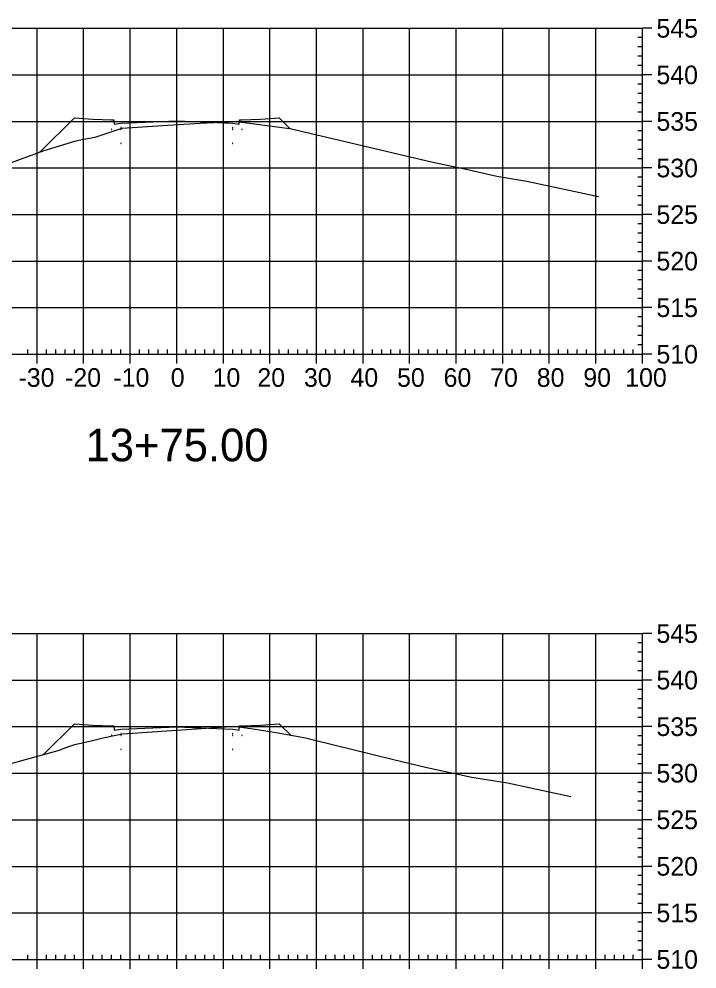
# Model space of a CAD drawing. Extents: x 708103 to 717568, y 374476 to 378707.
# Drawn here: x 717147.6 to 717293.2, y 376786 to 376990.1 of the extents above; entities that cross this region are included whole.
import ezdxf

# ---------------------------------------------------------------- set-up
doc = ezdxf.new("R2010")
doc.units = 0
for name, color, linetype in [('1', 7, 'Continuous'), ('14', 7, 'Continuous'), ('22', 7, 'Continuous'), ('57', 7, 'Continuous'), ('Existing', 7, 'Continuous')]:
    doc.layers.add(name, color=color, linetype=linetype)

msp = doc.modelspace()

# ---------------------------------------------------------------- linework, layer by layer
for points in [[(717167.45, 376966.33), (717167.55, 376966.33), (717167.55, 376966.43), (717167.45, 376966.43)], [(717169.45, 376966.66), (717169.55, 376966.66), (717169.55, 376966.76), (717169.45, 376966.76)], [(717169.45, 376966.33), (717169.55, 376966.33), (717169.55, 376966.43), (717169.45, 376966.43)], [(717181.45, 376966.81), (717181.55, 376966.81), (717181.55, 376966.91), (717181.45, 376966.91)], [(717193.45, 376966.66), (717193.55, 376966.66), (717193.55, 376966.76), (717193.45, 376966.76)], [(717193.45, 376966.33), (717193.55, 376966.33), (717193.55, 376966.43), (717193.45, 376966.43)], [(717195.45, 376966.33), (717195.55, 376966.33), (717195.55, 376966.43), (717195.45, 376966.43)], [(717169.45, 376963.33), (717169.55, 376963.33), (717169.55, 376963.43), (717169.45, 376963.43)], [(717181.45, 376963.81), (717181.55, 376963.81), (717181.55, 376963.91), (717181.45, 376963.91)], [(717193.45, 376963.33), (717193.55, 376963.33), (717193.55, 376963.43), (717193.45, 376963.43)], [(717167.45, 376836.17), (717167.55, 376836.17), (717167.55, 376836.27), (717167.45, 376836.27)], [(717169.45, 376836.51), (717169.55, 376836.51), (717169.55, 376836.61), (717169.45, 376836.61)], [(717169.45, 376836.17), (717169.55, 376836.17), (717169.55, 376836.27), (717169.45, 376836.27)], [(717181.45, 376836.65), (717181.55, 376836.65), (717181.55, 376836.75), (717181.45, 376836.75)], [(717193.45, 376836.51), (717193.55, 376836.51), (717193.55, 376836.61), (717193.45, 376836.61)], [(717193.45, 376836.17), (717193.55, 376836.17), (717193.55, 376836.27), (717193.45, 376836.27)], [(717195.45, 376836.17), (717195.55, 376836.17), (717195.55, 376836.27), (717195.45, 376836.27)], [(717181.45, 376833.65), (717181.55, 376833.65), (717181.55, 376833.75), (717181.45, 376833.75)], [(717169.45, 376833.17), (717169.55, 376833.17), (717169.55, 376833.27), (717169.45, 376833.27)], [(717193.45, 376833.17), (717193.55, 376833.17), (717193.55, 376833.27), (717193.45, 376833.27)]]:
    msp.add_lwpolyline(points, close=True)
at = {"layer": '14'}
for points in [[(717205.8, 376966.56), (717205.8, 376966.61), (717205.8, 376966.56), (717205.75, 376966.56), (717205.8, 376966.56), (717205.8, 376966.51), (717205.8, 376966.56), (717205.85, 376966.56)], [(717152.17, 376961.53), (717152.17, 376961.58), (717152.17, 376961.53), (717152.12, 376961.53), (717152.17, 376961.53), (717152.17, 376961.48), (717152.17, 376961.53), (717152.22, 376961.53)], [(717205.98, 376836.22), (717205.98, 376836.27), (717205.98, 376836.22), (717205.93, 376836.22), (717205.98, 376836.22), (717205.98, 376836.17), (717205.98, 376836.22), (717206.03, 376836.22)], [(717152.88, 376832.09), (717152.88, 376832.14), (717152.88, 376832.09), (717152.83, 376832.09), (717152.88, 376832.09), (717152.88, 376832.04), (717152.88, 376832.09), (717152.93, 376832.09)]]:
    msp.add_lwpolyline(points, dxfattribs=at)
at = {"layer": '22'}
for points in [[(717152.17, 376961.53), (717159.5, 376968.86), (717163.5, 376968.54), (717167.5, 376968.38), (717168, 376968.38), (717168.08, 376967.46), (717169.5, 376967.71), (717181.5, 376968.19), (717193.5, 376967.71), (717194.91, 376967.46), (717195, 376968.38), (717195.5, 376968.38), (717199.5, 376968.54), (717203.5, 376968.86), (717205.8, 376966.56)], [(717152.88, 376832.09), (717159.5, 376838.7), (717163.5, 376838.38), (717167.5, 376838.22), (717168, 376838.22), (717168.08, 376837.31), (717169.5, 376837.56), (717181.5, 376838.04), (717193.5, 376837.56), (717194.91, 376837.31), (717195, 376838.22), (717195.5, 376838.22), (717199.5, 376838.38), (717203.5, 376838.7), (717205.98, 376836.22)]]:
    msp.add_lwpolyline(points, dxfattribs=at)
at = {"layer": '57'}
for p, q in [((717081.5, 376988.07), (717281.5, 376988.07)), ((717151.5, 376918.07), (717151.5, 376988.07)), ((717161.5, 376918.07), (717161.5, 376988.07)), ((717171.5, 376918.07), (717171.5, 376988.07)), ((717181.5, 376918.07), (717181.5, 376988.07)), ((717191.5, 376918.07), (717191.5, 376988.07)), ((717201.5, 376918.07), (717201.5, 376988.07)), ((717211.5, 376918.07), (717211.5, 376988.07)), ((717221.5, 376918.07), (717221.5, 376988.07)), ((717231.5, 376918.07), (717231.5, 376988.07)), ((717241.5, 376918.07), (717241.5, 376988.07)), ((717251.5, 376918.07), (717251.5, 376988.07)), ((717261.5, 376918.07), (717261.5, 376988.07)), ((717271.5, 376918.07), (717271.5, 376988.07)), ((717281.5, 376918.07), (717281.5, 376988.07)), ((717281.5, 376918.07), (717281.5, 376988.07)), ((717283.5, 376988.07), (717281.5, 376988.07)), ((717281.5, 376986.07), (717280.5, 376986.07)), ((717281.5, 376984.07), (717280.5, 376984.07)), ((717281.5, 376982.07), (717280.5, 376982.07)), ((717281.5, 376980.07), (717280.5, 376980.07)), ((717081.5, 376978.07), (717281.5, 376978.07)), ((717283.5, 376978.07), (717281.5, 376978.07)), ((717281.5, 376976.07), (717280.5, 376976.07)), ((717281.5, 376974.07), (717280.5, 376974.07)), ((717281.5, 376972.07), (717280.5, 376972.07)), ((717281.5, 376970.07), (717280.5, 376970.07)), ((717081.5, 376968.07), (717281.5, 376968.07)), ((717283.5, 376968.07), (717281.5, 376968.07)), ((717281.5, 376966.07), (717280.5, 376966.07)), ((717281.5, 376964.07), (717280.5, 376964.07)), ((717281.5, 376962.07), (717280.5, 376962.07)), ((717281.5, 376960.07), (717280.5, 376960.07)), ((717081.5, 376958.07), (717281.5, 376958.07)), ((717283.5, 376958.07), (717281.5, 376958.07)), ((717281.5, 376956.07), (717280.5, 376956.07)), ((717281.5, 376954.07), (717280.5, 376954.07)), ((717281.5, 376952.07), (717280.5, 376952.07)), ((717281.5, 376950.07), (717280.5, 376950.07)), ((717081.5, 376948.07), (717281.5, 376948.07)), ((717283.5, 376948.07), (717281.5, 376948.07)), ((717281.5, 376946.07), (717280.5, 376946.07)), ((717281.5, 376944.07), (717280.5, 376944.07)), ((717281.5, 376942.07), (717280.5, 376942.07)), ((717281.5, 376940.07), (717280.5, 376940.07)), ((717081.5, 376938.07), (717281.5, 376938.07)), ((717283.5, 376938.07), (717281.5, 376938.07)), ((717281.5, 376936.07), (717280.5, 376936.07)), ((717281.5, 376934.07), (717280.5, 376934.07)), ((717281.5, 376932.07), (717280.5, 376932.07)), ((717281.5, 376930.07), (717280.5, 376930.07)), ((717081.5, 376928.07), (717281.5, 376928.07)), ((717283.5, 376928.07), (717281.5, 376928.07)), ((717281.5, 376926.07), (717280.5, 376926.07)), ((717281.5, 376924.07), (717280.5, 376924.07)), ((717281.5, 376922.07), (717280.5, 376922.07)), ((717281.5, 376920.07), (717280.5, 376920.07)), ((717081.5, 376918.07), (717281.5, 376918.07)), ((717081.5, 376918.07), (717281.5, 376918.07)), ((717149.5, 376918.07), (717149.5, 376919.07)), ((717151.5, 376916.07), (717151.5, 376918.07)), ((717153.5, 376918.07), (717153.5, 376919.07)), ((717155.5, 376918.07), (717155.5, 376919.07)), ((717157.5, 376918.07), (717157.5, 376919.07)), ((717159.5, 376918.07), (717159.5, 376919.07)), ((717161.5, 376916.07), (717161.5, 376918.07)), ((717163.5, 376918.07), (717163.5, 376919.07)), ((717165.5, 376918.07), (717165.5, 376919.07)), ((717167.5, 376918.07), (717167.5, 376919.07)), ((717169.5, 376918.07), (717169.5, 376919.07)), ((717171.5, 376916.07), (717171.5, 376918.07)), ((717173.5, 376918.07), (717173.5, 376919.07)), ((717175.5, 376918.07), (717175.5, 376919.07)), ((717177.5, 376918.07), (717177.5, 376919.07)), ((717179.5, 376918.07), (717179.5, 376919.07)), ((717181.5, 376916.07), (717181.5, 376918.07)), ((717183.5, 376918.07), (717183.5, 376919.07)), ((717185.5, 376918.07), (717185.5, 376919.07)), ((717187.5, 376918.07), (717187.5, 376919.07)), ((717189.5, 376918.07), (717189.5, 376919.07)), ((717191.5, 376916.07), (717191.5, 376918.07)), ((717193.5, 376918.07), (717193.5, 376919.07)), ((717195.5, 376918.07), (717195.5, 376919.07)), ((717197.5, 376918.07), (717197.5, 376919.07)), ((717199.5, 376918.07), (717199.5, 376919.07)), ((717201.5, 376916.07), (717201.5, 376918.07)), ((717203.5, 376918.07), (717203.5, 376919.07)), ((717205.5, 376918.07), (717205.5, 376919.07)), ((717207.5, 376918.07), (717207.5, 376919.07)), ((717209.5, 376918.07), (717209.5, 376919.07)), ((717211.5, 376916.07), (717211.5, 376918.07)), ((717213.5, 376918.07), (717213.5, 376919.07)), ((717215.5, 376918.07), (717215.5, 376919.07)), ((717217.5, 376918.07), (717217.5, 376919.07)), ((717219.5, 376918.07), (717219.5, 376919.07)), ((717221.5, 376916.07), (717221.5, 376918.07)), ((717223.5, 376918.07), (717223.5, 376919.07)), ((717225.5, 376918.07), (717225.5, 376919.07)), ((717227.5, 376918.07), (717227.5, 376919.07)), ((717229.5, 376918.07), (717229.5, 376919.07)), ((717231.5, 376916.07), (717231.5, 376918.07)), ((717233.5, 376918.07), (717233.5, 376919.07)), ((717235.5, 376918.07), (717235.5, 376919.07)), ((717237.5, 376918.07), (717237.5, 376919.07)), ((717239.5, 376918.07), (717239.5, 376919.07)), ((717241.5, 376916.07), (717241.5, 376918.07)), ((717243.5, 376918.07), (717243.5, 376919.07)), ((717245.5, 376918.07), (717245.5, 376919.07)), ((717247.5, 376918.07), (717247.5, 376919.07)), ((717249.5, 376918.07), (717249.5, 376919.07)), ((717251.5, 376916.07), (717251.5, 376918.07)), ((717253.5, 376918.07), (717253.5, 376919.07)), ((717255.5, 376918.07), (717255.5, 376919.07)), ((717257.5, 376918.07), (717257.5, 376919.07)), ((717259.5, 376918.07), (717259.5, 376919.07)), ((717261.5, 376916.07), (717261.5, 376918.07)), ((717263.5, 376918.07), (717263.5, 376919.07)), ((717265.5, 376918.07), (717265.5, 376919.07)), ((717267.5, 376918.07), (717267.5, 376919.07)), ((717269.5, 376918.07), (717269.5, 376919.07)), ((717271.5, 376916.07), (717271.5, 376918.07)), ((717273.5, 376918.07), (717273.5, 376919.07)), ((717275.5, 376918.07), (717275.5, 376919.07)), ((717277.5, 376918.07), (717277.5, 376919.07)), ((717279.5, 376918.07), (717279.5, 376919.07)), ((717281.5, 376916.07), (717281.5, 376918.07)), ((717283.5, 376918.07), (717281.5, 376918.07)), ((717081.5, 376858.07), (717281.5, 376858.07)), ((717151.5, 376788.07), (717151.5, 376858.07)), ((717161.5, 376788.07), (717161.5, 376858.07)), ((717171.5, 376788.07), (717171.5, 376858.07)), ((717181.5, 376788.07), (717181.5, 376858.07)), ((717191.5, 376788.07), (717191.5, 376858.07)), ((717201.5, 376788.07), (717201.5, 376858.07)), ((717211.5, 376788.07), (717211.5, 376858.07)), ((717221.5, 376788.07), (717221.5, 376858.07)), ((717231.5, 376788.07), (717231.5, 376858.07)), ((717241.5, 376788.07), (717241.5, 376858.07)), ((717251.5, 376788.07), (717251.5, 376858.07)), ((717261.5, 376788.07), (717261.5, 376858.07)), ((717271.5, 376788.07), (717271.5, 376858.07)), ((717281.5, 376788.07), (717281.5, 376858.07)), ((717281.5, 376788.07), (717281.5, 376858.07)), ((717283.5, 376858.07), (717281.5, 376858.07)), ((717281.5, 376856.07), (717280.5, 376856.07)), ((717281.5, 376854.07), (717280.5, 376854.07)), ((717281.5, 376852.07), (717280.5, 376852.07)), ((717281.5, 376850.07), (717280.5, 376850.07)), ((717081.5, 376848.07), (717281.5, 376848.07)), ((717283.5, 376848.07), (717281.5, 376848.07)), ((717281.5, 376846.07), (717280.5, 376846.07)), ((717281.5, 376844.07), (717280.5, 376844.07)), ((717281.5, 376842.07), (717280.5, 376842.07)), ((717281.5, 376840.07), (717280.5, 376840.07)), ((717081.5, 376838.07), (717281.5, 376838.07)), ((717283.5, 376838.07), (717281.5, 376838.07)), ((717281.5, 376836.07), (717280.5, 376836.07)), ((717281.5, 376834.07), (717280.5, 376834.07)), ((717281.5, 376832.07), (717280.5, 376832.07)), ((717281.5, 376830.07), (717280.5, 376830.07)), ((717081.5, 376828.07), (717281.5, 376828.07)), ((717283.5, 376828.07), (717281.5, 376828.07)), ((717281.5, 376826.07), (717280.5, 376826.07)), ((717281.5, 376824.07), (717280.5, 376824.07)), ((717281.5, 376822.07), (717280.5, 376822.07)), ((717281.5, 376820.07), (717280.5, 376820.07)), ((717081.5, 376818.07), (717281.5, 376818.07)), ((717283.5, 376818.07), (717281.5, 376818.07)), ((717281.5, 376816.07), (717280.5, 376816.07)), ((717281.5, 376814.07), (717280.5, 376814.07)), ((717281.5, 376812.07), (717280.5, 376812.07)), ((717281.5, 376810.07), (717280.5, 376810.07)), ((717081.5, 376808.07), (717281.5, 376808.07)), ((717283.5, 376808.07), (717281.5, 376808.07)), ((717281.5, 376806.07), (717280.5, 376806.07)), ((717281.5, 376804.07), (717280.5, 376804.07)), ((717281.5, 376802.07), (717280.5, 376802.07)), ((717281.5, 376800.07), (717280.5, 376800.07)), ((717081.5, 376798.07), (717281.5, 376798.07)), ((717283.5, 376798.07), (717281.5, 376798.07)), ((717281.5, 376796.07), (717280.5, 376796.07)), ((717281.5, 376794.07), (717280.5, 376794.07)), ((717281.5, 376792.07), (717280.5, 376792.07)), ((717149.5, 376788.07), (717149.5, 376789.07)), ((717153.5, 376788.07), (717153.5, 376789.07)), ((717155.5, 376788.07), (717155.5, 376789.07)), ((717157.5, 376788.07), (717157.5, 376789.07)), ((717159.5, 376788.07), (717159.5, 376789.07)), ((717163.5, 376788.07), (717163.5, 376789.07)), ((717165.5, 376788.07), (717165.5, 376789.07)), ((717167.5, 376788.07), (717167.5, 376789.07)), ((717169.5, 376788.07), (717169.5, 376789.07)), ((717173.5, 376788.07), (717173.5, 376789.07)), ((717175.5, 376788.07), (717175.5, 376789.07)), ((717177.5, 376788.07), (717177.5, 376789.07)), ((717179.5, 376788.07), (717179.5, 376789.07)), ((717183.5, 376788.07), (717183.5, 376789.07)), ((717185.5, 376788.07), (717185.5, 376789.07)), ((717187.5, 376788.07), (717187.5, 376789.07)), ((717189.5, 376788.07), (717189.5, 376789.07)), ((717193.5, 376788.07), (717193.5, 376789.07)), ((717195.5, 376788.07), (717195.5, 376789.07)), ((717197.5, 376788.07), (717197.5, 376789.07)), ((717199.5, 376788.07), (717199.5, 376789.07)), ((717203.5, 376788.07), (717203.5, 376789.07)), ((717205.5, 376788.07), (717205.5, 376789.07)), ((717207.5, 376788.07), (717207.5, 376789.07)), ((717209.5, 376788.07), (717209.5, 376789.07)), ((717213.5, 376788.07), (717213.5, 376789.07)), ((717215.5, 376788.07), (717215.5, 376789.07)), ((717217.5, 376788.07), (717217.5, 376789.07)), ((717219.5, 376788.07), (717219.5, 376789.07)), ((717223.5, 376788.07), (717223.5, 376789.07)), ((717225.5, 376788.07), (717225.5, 376789.07)), ((717227.5, 376788.07), (717227.5, 376789.07)), ((717229.5, 376788.07), (717229.5, 376789.07)), ((717233.5, 376788.07), (717233.5, 376789.07)), ((717235.5, 376788.07), (717235.5, 376789.07)), ((717237.5, 376788.07), (717237.5, 376789.07)), ((717239.5, 376788.07), (717239.5, 376789.07)), ((717243.5, 376788.07), (717243.5, 376789.07)), ((717245.5, 376788.07), (717245.5, 376789.07)), ((717247.5, 376788.07), (717247.5, 376789.07)), ((717249.5, 376788.07), (717249.5, 376789.07)), ((717253.5, 376788.07), (717253.5, 376789.07)), ((717255.5, 376788.07), (717255.5, 376789.07)), ((717257.5, 376788.07), (717257.5, 376789.07)), ((717259.5, 376788.07), (717259.5, 376789.07)), ((717263.5, 376788.07), (717263.5, 376789.07)), ((717265.5, 376788.07), (717265.5, 376789.07)), ((717267.5, 376788.07), (717267.5, 376789.07)), ((717269.5, 376788.07), (717269.5, 376789.07)), ((717273.5, 376788.07), (717273.5, 376789.07)), ((717275.5, 376788.07), (717275.5, 376789.07)), ((717277.5, 376788.07), (717277.5, 376789.07)), ((717279.5, 376788.07), (717279.5, 376789.07)), ((717281.5, 376790.07), (717280.5, 376790.07)), ((717081.5, 376788.07), (717281.5, 376788.07)), ((717081.5, 376788.07), (717281.5, 376788.07)), ((717151.5, 376786.07), (717151.5, 376788.07)), ((717161.5, 376786.07), (717161.5, 376788.07)), ((717171.5, 376786.07), (717171.5, 376788.07)), ((717181.5, 376786.07), (717181.5, 376788.07)), ((717191.5, 376786.07), (717191.5, 376788.07)), ((717201.5, 376786.07), (717201.5, 376788.07)), ((717211.5, 376786.07), (717211.5, 376788.07)), ((717221.5, 376786.07), (717221.5, 376788.07)), ((717231.5, 376786.07), (717231.5, 376788.07)), ((717241.5, 376786.07), (717241.5, 376788.07)), ((717251.5, 376786.07), (717251.5, 376788.07)), ((717261.5, 376786.07), (717261.5, 376788.07)), ((717271.5, 376786.07), (717271.5, 376788.07)), ((717281.5, 376786.07), (717281.5, 376788.07)), ((717283.5, 376788.07), (717281.5, 376788.07))]:
    msp.add_line(p, q, dxfattribs=at)
at = {"layer": 'Existing'}
for points in [[(717142.99, 376958.2), (717153.02, 376961.84), (717159.59, 376963.81), (717160.47, 376964.02), (717161.56, 376964.24), (717163.98, 376964.68), (717164.58, 376964.89), (717169.74, 376966.65), (717179.59, 376967.29), (717186.54, 376967.67), (717194.15, 376968.07), (717194.17, 376968.11), (717194.35, 376968.09), (717194.37, 376968.09), (717205.18, 376966.64), (717205.82, 376966.55), (717206.42, 376966.41), (717236.51, 376959.29), (717243.67, 376957.85), (717250.25, 376956.32), (717256.65, 376955.22), (717272.04, 376951.94)], [(717139.55, 376828.43), (717155.54, 376832.82), (717156.27, 376833.02), (717156.31, 376833.04), (717156.81, 376833.22), (717157.69, 376833.6), (717159.61, 376834.21), (717163.14, 376835.05), (717165.7, 376835.66), (717166.76, 376835.89), (717167.36, 376836.01), (717169.82, 376836.55), (717170.93, 376836.62), (717193.13, 376838.07), (717193.88, 376838.11), (717193.94, 376838.11), (717193.99, 376838.1), (717194.26, 376838.07), (717197.88, 376837.59), (717203.27, 376836.73), (717209.11, 376835.64), (717210.54, 376835.31), (717228.01, 376831.03), (717234.88, 376829.39), (717244.88, 376827.22), (717252.54, 376825.98), (717266.12, 376823.09)]]:
    msp.add_lwpolyline(points, dxfattribs=at)

# ---------------------------------------------------------------- texts
at = {"layer": '1'}
msp.add_text('13+75.00', height=7, dxfattribs=at).set_placement((717161.9, 376895.07))
at = {"layer": '14'}
for p in [(717163.46, 376968.49), (717199.46, 376968.49), (717163.46, 376967.82), (717167.46, 376967.66), (717195.46, 376967.66), (717199.46, 376967.82), (717163.46, 376838.33), (717199.46, 376838.33), (717163.46, 376837.67), (717167.46, 376837.51), (717195.46, 376837.51), (717199.46, 376837.67)]:
    msp.add_text('+', height=0.1, dxfattribs=at).set_placement(p)
at = {"layer": '57'}
for s, p in [('545', (717284.5, 376986.07)), ('540', (717284.5, 376976.07)), ('535', (717284.5, 376966.07)), ('530', (717284.5, 376956.07)), ('525', (717284.5, 376946.07)), ('520', (717284.5, 376936.07)), ('515', (717284.5, 376926.07)), ('510', (717284.5, 376916.07)), ('-30', (717147.5, 376911.07)), ('-20', (717157.5, 376911.07)), ('-10', (717167.88, 376911.07)), ('0', (717180.2, 376911.07)), ('10', (717189.19, 376911.07)), ('20', (717198.8, 376911.07)), ('30', (717208.8, 376911.07)), ('40', (717218.8, 376911.07)), ('50', (717228.8, 376911.07)), ('60', (717238.8, 376911.07)), ('70', (717248.8, 376911.07)), ('80', (717258.8, 376911.07)), ('90', (717268.8, 376911.07)), ('100', (717277.8, 376911.07)), ('545', (717284.5, 376856.07)), ('540', (717284.5, 376846.07)), ('535', (717284.5, 376836.07)), ('530', (717284.5, 376826.07)), ('525', (717284.5, 376816.07)), ('520', (717284.5, 376806.07)), ('515', (717284.5, 376796.07)), ('510', (717284.5, 376786.07))]:
    msp.add_text(s, height=4, dxfattribs=at).set_placement(p)

doc.saveas('drawing.dxf')
